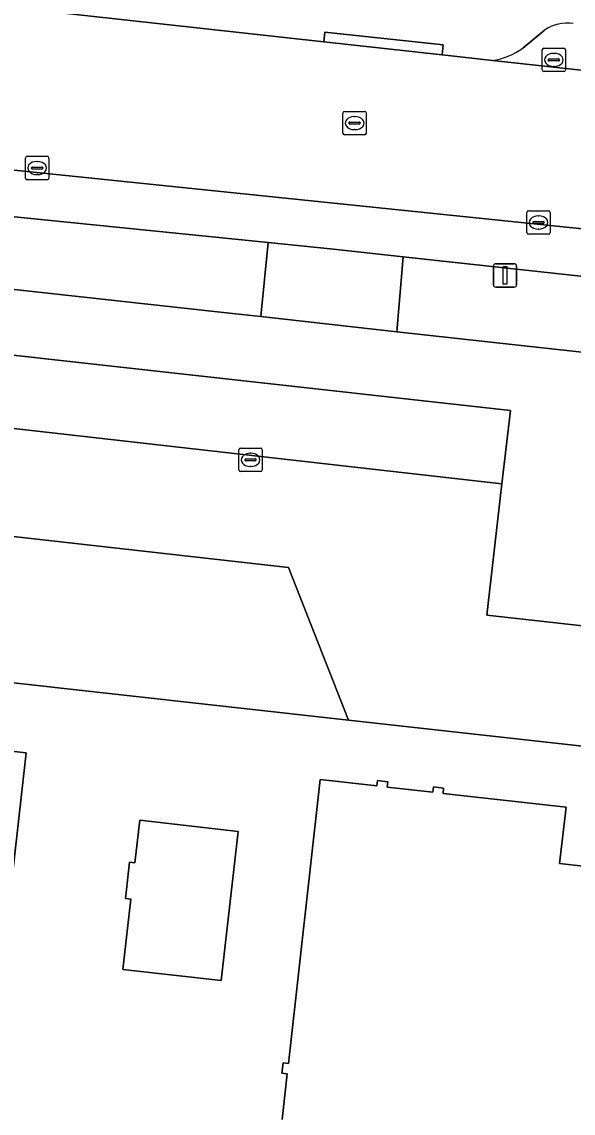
# Model space of a CAD drawing. Extents: x 162082 to 163401, y 388089 to 388636.
# Drawn here: x 162682.16 to 162705.67, y 388312.65 to 388359.19 of the extents above; entities that cross this region are included whole.
import ezdxf

# ---------------------------------------------------------------- set-up
doc = ezdxf.new("R2010")
doc.units = 0
for name, color, linetype in [('IMGEO_Erf', 7, 'Continuous'), ('IMGEO_Kolk', 7, 'Continuous'), ('IMGEO_Lichtmast', 7, 'Continuous'), ('IMGEO_Pand', 7, 'Continuous'), ('IMGEO_Parkeervlak_open', 7, 'Continuous'), ('IMGEO_Rijbaan_lokaal_open', 7, 'Continuous'), ('IMGEO_Rioolput', 7, 'Continuous'), ('IMGEO_Voetpad_open', 7, 'Continuous')]:
    doc.layers.add(name, color=color, linetype=linetype)

msp = doc.modelspace()

# ---------------------------------------------------------------- linework, layer by layer
at = {"layer": 'IMGEO_Erf'}
for points in [[(162714.003, 388278.163), (162719.528, 388326.805), (162696.097, 388329.416), (162625.521, 388337.279), (162622.595, 388343.908), (162618.41, 388344.384), (162617.365, 388335.255), (162682.347, 388328.026), (162681.666, 388321.931), (162681.118, 388317.023), (162665.499, 388318.759), (162650.168, 388320.465), (162634.856, 388322.176), (162619.473, 388323.895), (162611.087, 388324.831), (162611.637, 388329.745), (162614.492, 388355.23), (162613.478, 388355.34), (162612.925, 388350.456), (162602.483, 388258.384)], [(162693.262, 388312.384), (162693.48, 388314.332), (162693.251, 388314.358), (162693.3, 388314.795), (162693.529, 388314.769), (162694.885, 388326.878), (162697.3, 388326.607), (162697.326, 388326.835), (162697.763, 388326.786), (162697.738, 388326.558), (162699.685, 388326.339), (162699.711, 388326.567), (162700.148, 388326.518), (162700.123, 388326.29), (162705.378, 388325.7), (162705.098, 388323.302), (162714.17, 388322.283)]]:
    msp.add_lwpolyline(points, dxfattribs=at)
for points in [[(162656.253, 388350.601), (162652.366, 388351.028), (162646.512, 388351.674), (162645.478, 388351.796), (162637.499, 388352.737), (162636.581, 388352.837), (162619.595, 388354.678), (162618.941, 388348.925), (162623.115, 388348.466), (162625.935, 388351.216), (162650.077, 388348.52), (162652.774, 388345.157), (162659.738, 388344.36), (162663.107, 388347.056), (162702.999, 388342.626), (162702.639, 388339.488), (162701.998, 388333.891), (162720.121, 388331.869), (162721.188, 388343.447), (162698.156, 388345.979), (162692.357, 388346.621), (162691.277, 388346.74)], [(162686.759, 388323.35), (162686.983, 388323.325), (162687.189, 388325.142), (162691.387, 388324.666), (162690.665, 388318.307), (162686.467, 388318.784), (162686.808, 388321.785), (162686.584, 388321.81)]]:
    msp.add_lwpolyline(points, close=True, dxfattribs=at)
at = {"layer": 'IMGEO_Kolk'}
for p, q in [((162704.351, 388357.144), (162704.351, 388357.996)), ((162704.426, 388358.07), (162705.278, 388358.07)), ((162705.352, 388357.996), (162705.352, 388357.144)), ((162704.61, 388357.564), (162704.61, 388357.576)), ((162705.048, 388357.527), (162704.65, 388357.527)), ((162704.653, 388357.613), (162705.051, 388357.613)), ((162704.839, 388357.85), (162704.864, 388357.85)), ((162705.094, 388357.576), (162705.094, 388357.564)), ((162705.278, 388357.07), (162704.426, 388357.07)), ((162704.862, 388357.29), (162704.837, 388357.29)), ((162682.312, 388352.534), (162682.312, 388353.386)), ((162682.387, 388353.46), (162683.239, 388353.46)), ((162683.313, 388353.386), (162683.313, 388352.534)), ((162682.571, 388352.954), (162682.571, 388352.966)), ((162683.009, 388352.917), (162682.611, 388352.917)), ((162682.614, 388353.003), (162683.012, 388353.003)), ((162682.8, 388353.24), (162682.825, 388353.24)), ((162683.055, 388352.966), (162683.055, 388352.954)), ((162683.239, 388352.46), (162682.387, 388352.46)), ((162682.823, 388352.68), (162682.798, 388352.68)), ((162703.696, 388350.211), (162703.696, 388351.063)), ((162703.771, 388351.137), (162704.623, 388351.137)), ((162704.184, 388350.917), (162704.209, 388350.917)), ((162704.697, 388351.063), (162704.697, 388350.211)), ((162703.955, 388350.631), (162703.955, 388350.643)), ((162704.393, 388350.594), (162703.995, 388350.594)), ((162703.998, 388350.68), (162704.396, 388350.68)), ((162704.439, 388350.643), (162704.439, 388350.631)), ((162704.623, 388350.137), (162703.771, 388350.137)), ((162704.207, 388350.357), (162704.182, 388350.357)), ((162691.414, 388340.089), (162691.414, 388340.941)), ((162691.489, 388341.015), (162692.341, 388341.015)), ((162691.902, 388340.795), (162691.927, 388340.795)), ((162692.415, 388340.941), (162692.415, 388340.089)), ((162691.673, 388340.509), (162691.673, 388340.521)), ((162692.111, 388340.472), (162691.713, 388340.472)), ((162691.716, 388340.558), (162692.114, 388340.558)), ((162691.925, 388340.235), (162691.9, 388340.235)), ((162692.157, 388340.521), (162692.157, 388340.509)), ((162692.341, 388340.015), (162691.489, 388340.015))]:
    msp.add_line(p, q, dxfattribs=at)
for points in [[(162704.351, 388357.144), (162704.351, 388357.996)], [(162704.426, 388358.07), (162705.278, 388358.07)], [(162705.352, 388357.996), (162705.352, 388357.144)], [(162705.278, 388357.07), (162704.426, 388357.07)], [(162682.312, 388352.534), (162682.312, 388353.386)], [(162682.387, 388353.46), (162683.239, 388353.46)], [(162683.313, 388353.386), (162683.313, 388352.534)], [(162683.239, 388352.46), (162682.387, 388352.46)], [(162703.696, 388350.211), (162703.696, 388351.063)], [(162703.771, 388351.137), (162704.623, 388351.137)], [(162704.697, 388351.063), (162704.697, 388350.211)], [(162704.623, 388350.137), (162703.771, 388350.137)], [(162691.414, 388340.089), (162691.414, 388340.941)], [(162691.489, 388341.015), (162692.341, 388341.015)], [(162692.415, 388340.941), (162692.415, 388340.089)], [(162692.341, 388340.015), (162691.489, 388340.015)]]:
    msp.add_lwpolyline(points, dxfattribs=at)
for centre, radius, start, end in [((162704.428, 388357.994), 0.0765, 91.552, 178.448), ((162704.428, 388357.994), 0.0765, 91.552, 178.448), ((162705.276, 388357.994), 0.0765, 1.552, 88.448), ((162705.276, 388357.994), 0.0765, 1.552, 88.448), ((162704.65, 388357.573), 0.0403, 85.8775, 175.7526), ((162704.647, 388357.563), 0.0366, 178.938, 274.7102), ((162705.051, 388357.57), 0.043, 264.8664, 352.4533), ((162705.055, 388357.575), 0.0386, 1.7309, 96.639), ((162704.428, 388357.146), 0.0765, 181.552, 268.448), ((162704.428, 388357.146), 0.0765, 181.552, 268.448), ((162705.276, 388357.146), 0.0765, 271.552, 358.448), ((162705.276, 388357.146), 0.0765, 271.552, 358.448), ((162682.389, 388353.384), 0.0765, 91.552, 178.448), ((162682.389, 388353.384), 0.0765, 91.552, 178.448), ((162683.237, 388353.384), 0.0765, 1.552, 88.448), ((162683.237, 388353.384), 0.0765, 1.552, 88.448), ((162682.611, 388352.963), 0.0403, 85.8775, 175.7526), ((162682.608, 388352.953), 0.0366, 178.938, 274.7102), ((162683.012, 388352.96), 0.043, 264.8664, 352.4533), ((162683.016, 388352.965), 0.0386, 1.7309, 96.639), ((162682.389, 388352.536), 0.0765, 181.552, 268.448), ((162682.389, 388352.536), 0.0765, 181.552, 268.448), ((162683.237, 388352.536), 0.0765, 271.552, 358.448), ((162683.237, 388352.536), 0.0765, 271.552, 358.448), ((162703.773, 388351.061), 0.0765, 91.552, 178.448), ((162703.773, 388351.061), 0.0765, 91.552, 178.448), ((162704.621, 388351.061), 0.0765, 1.552, 88.448), ((162704.621, 388351.061), 0.0765, 1.552, 88.448), ((162703.995, 388350.64), 0.0403, 85.8775, 175.7526), ((162703.992, 388350.63), 0.0366, 178.938, 274.7102), ((162704.396, 388350.637), 0.043, 264.8664, 352.4533), ((162704.4, 388350.642), 0.0386, 1.7309, 96.639), ((162703.773, 388350.213), 0.0765, 181.552, 268.448), ((162703.773, 388350.213), 0.0765, 181.552, 268.448), ((162704.621, 388350.213), 0.0765, 271.552, 358.448), ((162704.621, 388350.213), 0.0765, 271.552, 358.448), ((162691.491, 388340.939), 0.0765, 91.552, 178.448), ((162691.491, 388340.939), 0.0765, 91.552, 178.448), ((162692.339, 388340.939), 0.0765, 1.552, 88.448), ((162692.339, 388340.939), 0.0765, 1.552, 88.448), ((162691.713, 388340.518), 0.0403, 85.8775, 175.7526), ((162691.71, 388340.508), 0.0366, 178.938, 274.7102), ((162692.114, 388340.515), 0.043, 264.8664, 352.4533), ((162692.118, 388340.52), 0.0386, 1.7309, 96.639), ((162691.491, 388340.091), 0.0765, 181.552, 268.448), ((162691.491, 388340.091), 0.0765, 181.552, 268.448), ((162692.339, 388340.091), 0.0765, 271.552, 358.448), ((162692.339, 388340.091), 0.0765, 271.552, 358.448)]:
    msp.add_arc(centre, radius, start, end, dxfattribs=at)
for centre, major_axis, ratio, start_param, end_param in [((162704.838, 388357.57), (-0.387, 0.002), 0.722429, 4.712389, 7.853982), ((162704.863, 388357.57), (-0.39, 0.002), 0.717154, 1.570796, 4.712389), ((162682.799, 388352.96), (-0.387, 0.002), 0.722429, 4.712389, 7.853982), ((162682.824, 388352.96), (-0.39, 0.002), 0.717154, 1.570796, 4.712389), ((162704.183, 388350.637), (-0.387, 0.002), 0.722429, 4.712389, 7.853982), ((162704.208, 388350.637), (-0.39, 0.002), 0.717154, 1.570796, 4.712389), ((162691.901, 388340.515), (-0.387, 0.002), 0.722429, 4.712389, 7.853982), ((162691.926, 388340.515), (-0.39, 0.002), 0.717154, 1.570796, 4.712389)]:
    msp.add_ellipse(centre, major_axis=major_axis, ratio=ratio, start_param=start_param, end_param=end_param, dxfattribs=at)
at = {"layer": 'IMGEO_Lichtmast'}
for p, q in [((162702.27, 388347.978), (162702.27, 388348.778)), ((162702.27, 388348.778), (162702.27, 388347.978)), ((162702.37, 388348.878), (162703.16, 388348.878)), ((162703.16, 388348.878), (162702.37, 388348.878)), ((162703.26, 388348.778), (162703.26, 388347.978)), ((162703.26, 388347.978), (162703.26, 388348.778)), ((162703.16, 388347.878), (162702.37, 388347.878)), ((162702.37, 388347.878), (162703.16, 388347.878))]:
    msp.add_line(p, q, dxfattribs=at)
msp.add_lwpolyline([(162702.69, 388348.753), (162702.84, 388348.753), (162702.84, 388348.003), (162702.69, 388348.003), (162702.69, 388348.753)], dxfattribs=at)
for centre, start, end in [((162702.37, 388348.778), 90, 180), ((162702.37, 388348.778), 90, 180), ((162703.16, 388348.778), 0, 90), ((162703.16, 388348.778), 360, 90), ((162702.37, 388347.978), 180, 270), ((162702.37, 388347.978), 180, 270), ((162703.16, 388347.978), 270, 0), ((162703.16, 388347.978), 270, 0)]:
    msp.add_arc(centre, 0.1, start, end, dxfattribs=at)
at = {"layer": 'IMGEO_Pand'}
msp.add_lwpolyline([(162714.17, 388322.283), (162705.098, 388323.302), (162705.378, 388325.7), (162700.123, 388326.29), (162700.148, 388326.518), (162699.711, 388326.567), (162699.685, 388326.339), (162697.738, 388326.558), (162697.763, 388326.786), (162697.326, 388326.835), (162697.3, 388326.607), (162694.885, 388326.878), (162693.529, 388314.769), (162693.3, 388314.795), (162693.251, 388314.358), (162693.48, 388314.332), (162693.262, 388312.384)], dxfattribs=at)
msp.add_lwpolyline([(162691.387, 388324.666), (162687.189, 388325.142), (162686.983, 388323.325), (162686.759, 388323.35), (162686.584, 388321.81), (162686.808, 388321.785), (162686.467, 388318.784), (162690.665, 388318.307)], close=True, dxfattribs=at)
at = {"layer": 'IMGEO_Parkeervlak_open'}
for points in [[(162704.442, 388358.83), (162703.524, 388358.07)], [(162702.229, 388357.552), (162731.252, 388354.396)], [(162720.569, 388348.856), (162718.747, 388349.06), (162671.349, 388353.951)], [(162674.245, 388351.646), (162692.667, 388349.779), (162695.457, 388349.496), (162698.431, 388349.171), (162716.84, 388347.162)]]:
    msp.add_lwpolyline(points, dxfattribs=at)
for points in [[(162663.107, 388347.056), (162659.738, 388344.36), (162702.639, 388339.488), (162702.999, 388342.626)], [(162693.533, 388335.925), (162622.595, 388343.908), (162625.521, 388337.279), (162696.097, 388329.416)]]:
    msp.add_lwpolyline(points, close=True, dxfattribs=at)
for centre, radius, start, end in [((162705.4, 388357.502), 1.638, 80.3245, 125.7937), ((162701.858, 388360.357), 2.83, 277.5345, 306.0683)]:
    msp.add_arc(centre, radius, start, end, dxfattribs=at)
at = {"layer": 'IMGEO_Rijbaan_lokaal_open'}
for points in [[(162808.22, 388345.824), (162802.929, 388346.416), (162800.77, 388346.657), (162746.114, 388352.626), (162744.978, 388352.71), (162731.668, 388354.343), (162731.252, 388354.396), (162702.229, 388357.552), (162700.084, 388357.788), (162695.039, 388358.344), (162654.13, 388362.855), (162618.656, 388366.803)], [(162618.083, 388359.792), (162618.494, 388359.75), (162651.027, 388356.187), (162671.349, 388353.951), (162718.747, 388349.06), (162720.569, 388348.856), (162722.81, 388348.605), (162722.944, 388348.631), (162744.531, 388345.945), (162744.575, 388345.916), (162745.211, 388345.846), (162792.851, 388340.382), (162798.436, 388339.741), (162802.146, 388339.314), (162880.401, 388330.569)]]:
    msp.add_lwpolyline(points, dxfattribs=at)
msp.add_lwpolyline([(162682.347, 388328.026), (162617.365, 388335.255), (162618.41, 388344.384), (162622.595, 388343.908), (162693.533, 388335.925), (162696.097, 388329.416), (162719.528, 388326.805), (162720.121, 388331.869), (162701.998, 388333.891), (162702.639, 388339.488), (162659.738, 388344.36), (162652.774, 388345.157), (162623.115, 388348.466), (162618.941, 388348.925), (162619.595, 388354.678), (162617.553, 388354.899), (162614.492, 388355.23), (162611.637, 388329.745), (162681.666, 388321.931)], close=True, dxfattribs=at)
at = {"layer": 'IMGEO_Rioolput'}
for p, q in [((162695.852, 388354.45), (162695.852, 388355.302)), ((162695.927, 388355.376), (162696.779, 388355.376)), ((162696.34, 388355.156), (162696.365, 388355.156)), ((162696.853, 388355.302), (162696.853, 388354.45)), ((162696.111, 388354.87), (162696.111, 388354.882)), ((162696.549, 388354.833), (162696.151, 388354.833)), ((162696.154, 388354.919), (162696.552, 388354.919)), ((162696.595, 388354.882), (162696.595, 388354.87)), ((162696.779, 388354.376), (162695.927, 388354.376)), ((162696.363, 388354.596), (162696.338, 388354.596))]:
    msp.add_line(p, q, dxfattribs=at)
for points in [[(162695.852, 388354.45), (162695.852, 388355.302)], [(162695.927, 388355.376), (162696.779, 388355.376)], [(162696.853, 388355.302), (162696.853, 388354.45)], [(162696.779, 388354.376), (162695.927, 388354.376)]]:
    msp.add_lwpolyline(points, dxfattribs=at)
for centre, radius, start, end in [((162695.929, 388355.3), 0.0765, 91.552, 178.448), ((162695.929, 388355.3), 0.0765, 91.552, 178.448), ((162696.777, 388355.3), 0.0765, 1.552, 88.448), ((162696.777, 388355.3), 0.0765, 1.552, 88.448), ((162696.151, 388354.879), 0.0403, 85.8775, 175.7526), ((162696.148, 388354.869), 0.0366, 178.938, 274.7102), ((162696.552, 388354.876), 0.043, 264.8664, 352.4533), ((162696.556, 388354.881), 0.0386, 1.7309, 96.639), ((162695.929, 388354.452), 0.0765, 181.552, 268.448), ((162695.929, 388354.452), 0.0765, 181.552, 268.448), ((162696.777, 388354.452), 0.0765, 271.552, 358.448), ((162696.777, 388354.452), 0.0765, 271.552, 358.448)]:
    msp.add_arc(centre, radius, start, end, dxfattribs=at)
for centre, major_axis, ratio, start_param, end_param in [((162696.339, 388354.876), (-0.387, 0.002), 0.722429, 4.712389, 7.853982), ((162696.364, 388354.876), (-0.39, 0.002), 0.717154, 1.570796, 4.712389)]:
    msp.add_ellipse(centre, major_axis=major_axis, ratio=ratio, start_param=start_param, end_param=end_param, dxfattribs=at)
at = {"layer": 'IMGEO_Voetpad_open'}
for points in [[(162618.656, 388366.803), (162654.13, 388362.855), (162695.039, 388358.344), (162695.082, 388358.748), (162700.129, 388358.215), (162700.084, 388357.788), (162702.229, 388357.552)], [(162703.524, 388358.07), (162704.442, 388358.83)], [(162647.704, 388354.621), (162645.718, 388354.849), (162645.478, 388351.796), (162646.512, 388351.674), (162652.366, 388351.028), (162652.465, 388351.923), (162656.352, 388351.496), (162656.253, 388350.601), (162691.277, 388346.74), (162692.357, 388346.621), (162692.667, 388349.779), (162674.245, 388351.646)], [(162716.84, 388347.162), (162698.431, 388349.171), (162698.156, 388345.979), (162721.188, 388343.447), (162729.94, 388342.515)]]:
    msp.add_lwpolyline(points, dxfattribs=at)
for points in [[(162695.082, 388358.748), (162695.039, 388358.344), (162700.084, 388357.788), (162700.129, 388358.215)], [(162698.156, 388345.979), (162698.431, 388349.171), (162695.457, 388349.496), (162692.667, 388349.779), (162692.357, 388346.621)]]:
    msp.add_lwpolyline(points, close=True, dxfattribs=at)
for centre, radius, start, end in [((162705.4, 388357.502), 1.638, 80.3245, 125.7937), ((162701.858, 388360.357), 2.83, 277.5345, 306.0683)]:
    msp.add_arc(centre, radius, start, end, dxfattribs=at)

doc.saveas('drawing.dxf')
